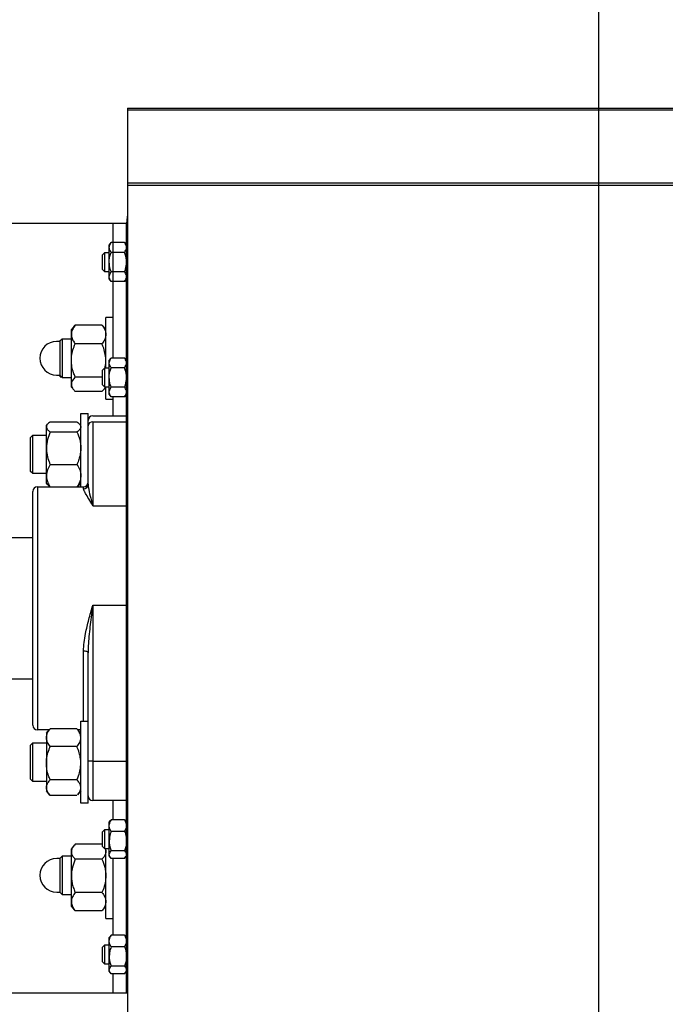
# Model space of a CAD drawing. Header units: inches. Extents: x 170 to 312, y 215 to 248.
# Tile 380 of 387: x 275.452 to 275.977, y 243.736 to 244.536. Entities that reach past the tile are written whole.
import ezdxf

# ---------------------------------------------------------------- set-up
doc = ezdxf.new("R2010")
doc.units = ezdxf.units.IN
doc.header["$LTSCALE"] = 0.25
doc.header["$MEASUREMENT"] = 0
doc.layers.add('ANNOTATIONS', color=1, linetype='Continuous')
doc.layers.add('STANDARD MOTOR LH', color=7, linetype='Continuous')
doc.styles.add('ARIAL', font='arial.ttf', dxfattribs={"height": 0.09375})
doc.dimstyles.new('STANDARD$0', dxfattribs={"dimtxt": 0.09375, "dimasz": 0.09375, "dimexe": 0.03125, "dimexo": 0.046875, "dimgap": 0.09, "dimtad": 0, "dimtih": 1, "dimtoh": 1, "dimdec": 4, "dimzin": 0, "dimdsep": 46, "dimtxsty": 'ARIAL', "dimcen": 0.09, "dimadec": 0, "dimazin": 0, "dimtfac": 1, "dimtdec": 4, "dimtofl": 0, "dimtmove": 0, "dimatfit": 1, "dimfxl": 1, "dimtolj": 1, "dimtzin": 0, "dimarcsym": 0})

# ---------------------------------------------------------------- blocks, each defined once
blk = doc.blocks.new('*D175')
at = {"layer": 'ANNOTATIONS', "color": 0, "lineweight": -2, "transparency": 16777216}
for p, q in [((275.13652, 244.13929), (275.13652, 244.8908)), ((275.92282, 243.29252), (275.92282, 244.8908)), ((275.23027, 244.85955), (275.23972, 244.85955)), ((275.82907, 244.85955), (275.80994, 244.85955))]:
    blk.add_line(p, q, dxfattribs=at)
at = {"layer": 'ANNOTATIONS', "color": 0, "transparency": 16777216}
for points in [[(275.23027, 244.87517), (275.23027, 244.84392), (275.13652, 244.85955)], [(275.82907, 244.87517), (275.82907, 244.84392), (275.92282, 244.85955)]]:
    blk.add_solid(points, dxfattribs=at)
at = {"layer": 'defpoints', "color": 0, "transparency": 16777216}
for p in [(275.13652, 244.85955), (275.13652, 244.09242), (275.92282, 243.24564)]:
    blk.add_point(p, dxfattribs=at)
at = {"layer": 'ANNOTATIONS', "color": 0, "transparency": 16777216, "insert": (275.52483, 244.85955), "char_height": 0.09375, "attachment_point": 5, "style": 'ARIAL'}
blk.add_mtext('\\A1;17 3/8"', dxfattribs=at)
blk = doc.blocks.new('*D176')
at = {"layer": 'ANNOTATIONS', "color": 0, "lineweight": -2, "transparency": 16777216}
for p, q in [((275.02177, 244.68225), (275.02177, 245.24248)), ((275.92282, 243.29252), (275.92282, 245.24248)), ((275.11552, 245.21123), (275.33005, 245.21123)), ((275.82907, 245.21123), (275.69225, 245.21123))]:
    blk.add_line(p, q, dxfattribs=at)
at = {"layer": 'ANNOTATIONS', "color": 0, "transparency": 16777216}
for points in [[(275.11552, 245.22686), (275.11552, 245.19561), (275.02177, 245.21123)], [(275.82907, 245.22686), (275.82907, 245.19561), (275.92282, 245.21123)]]:
    blk.add_solid(points, dxfattribs=at)
at = {"layer": 'defpoints', "color": 0, "transparency": 16777216}
for p in [(275.02177, 245.21123), (275.02177, 244.63538), (275.92282, 243.24564)]:
    blk.add_point(p, dxfattribs=at)
at = {"layer": 'ANNOTATIONS', "color": 0, "transparency": 16777216, "insert": (275.51115, 245.21123), "char_height": 0.09375, "attachment_point": 5, "style": 'ARIAL'}
blk.add_mtext('\\A1;20"', dxfattribs=at)

msp = doc.modelspace()

# ---------------------------------------------------------------- linework, layer by layer
at = {"layer": 'STANDARD MOTOR LH'}
for p, q in [((275.53963, 244.46439), (281.30526, 244.46439)), ((275.53963, 244.46439), (275.53963, 243.71292)), ((281.30526, 244.46279), (275.53963, 244.46279)), ((281.30526, 244.40337), (275.53963, 244.40337)), ((275.53963, 244.40189), (281.30526, 244.40189)), ((275.53963, 244.37064), (275.3151, 244.37064)), ((275.52794, 244.26143), (275.52794, 244.37064)), ((275.53888, 243.74564), (275.53888, 244.37064)), ((275.52476, 244.35306), (275.52632, 244.35518)), ((275.53732, 244.35518), (275.52632, 244.35518)), ((275.53732, 244.35518), (275.53888, 244.35306)), ((275.51935, 244.34534), (275.52121, 244.3472)), ((275.52121, 244.3472), (275.52476, 244.3472)), ((275.52121, 244.33158), (275.52121, 244.3472)), ((275.52476, 244.32572), (275.52476, 244.35306)), ((275.53732, 244.34728), (275.52632, 244.34728)), ((275.51935, 244.33344), (275.51935, 244.34534)), ((275.52121, 244.33158), (275.51935, 244.33344)), ((275.52476, 244.33158), (275.52121, 244.33158)), ((275.53732, 244.3315), (275.52632, 244.3315)), ((275.52632, 244.3236), (275.52476, 244.32572)), ((275.53732, 244.3236), (275.52632, 244.3236)), ((275.53888, 244.32572), (275.53732, 244.3236)), ((275.52794, 244.29445), (275.52201, 244.29445)), ((275.52201, 244.25345), (275.52201, 244.29445)), ((275.49621, 244.28726), (275.49401, 244.2847)), ((275.49401, 244.23783), (275.49401, 244.2847)), ((275.51888, 244.28825), (275.49713, 244.28825)), ((275.52201, 244.2847), (275.5198, 244.28726)), ((275.48457, 244.27494), (275.48205, 244.27494)), ((275.48643, 244.27689), (275.48457, 244.27503)), ((275.48457, 244.27503), (275.48457, 244.2475)), ((275.49401, 244.27689), (275.48643, 244.27689)), ((275.48643, 244.27689), (275.48643, 244.24564)), ((275.51888, 244.27296), (275.49713, 244.27296)), ((275.52476, 244.25931), (275.52632, 244.26143)), ((275.52476, 244.23197), (275.52476, 244.25931)), ((275.53732, 244.26143), (275.52632, 244.26143)), ((275.53732, 244.26143), (275.53888, 244.25931)), ((275.51935, 244.25159), (275.52121, 244.25345)), ((275.51935, 244.23969), (275.51935, 244.25159)), ((275.52121, 244.25345), (275.52476, 244.25345)), ((275.52121, 244.23783), (275.52121, 244.25345)), ((275.53732, 244.25353), (275.52632, 244.25353)), ((275.48205, 244.24759), (275.48457, 244.24759)), ((275.48568, 244.24564), (275.48382, 244.2475)), ((275.48457, 244.2475), (275.48643, 244.24564)), ((275.48643, 244.24564), (275.49401, 244.24564)), ((275.51935, 244.24598), (275.49713, 244.24598)), ((275.49401, 244.23783), (275.49621, 244.23527)), ((275.52121, 244.23783), (275.51935, 244.23969)), ((275.5198, 244.23527), (275.52201, 244.23783)), ((275.52476, 244.23783), (275.52121, 244.23783)), ((275.52201, 244.22808), (275.52201, 244.23783)), ((275.53732, 244.23775), (275.52632, 244.23775)), ((275.51888, 244.23428), (275.49713, 244.23428)), ((275.52201, 244.22808), (275.52794, 244.22808)), ((275.52632, 244.22985), (275.52476, 244.23197)), ((275.53732, 244.22985), (275.52632, 244.22985)), ((275.52794, 244.21439), (275.52794, 244.22985)), ((275.53888, 244.23197), (275.53732, 244.22985)), ((275.50169, 244.21633), (275.50763, 244.21633)), ((275.50169, 244.15689), (275.50169, 244.21633)), ((275.50763, 244.15894), (275.50763, 244.21633)), ((275.51138, 244.21439), (275.53888, 244.21439)), ((275.47369, 244.20658), (275.47467, 244.20772)), ((275.47369, 244.1597), (275.47369, 244.20658)), ((275.47682, 244.20956), (275.49857, 244.20956)), ((275.50071, 244.20772), (275.50169, 244.20658)), ((275.51138, 244.2095), (275.51138, 244.14143)), ((275.51138, 244.2095), (275.53888, 244.2095)), ((275.46076, 244.19691), (275.46262, 244.19877)), ((275.46076, 244.16938), (275.46076, 244.19691)), ((275.46262, 244.19877), (275.47369, 244.19877)), ((275.46262, 244.16752), (275.46262, 244.19877)), ((275.47682, 244.20142), (275.49857, 244.20142)), ((275.47682, 244.175), (275.49857, 244.175)), ((275.46262, 244.16752), (275.46076, 244.16938)), ((275.47369, 244.16752), (275.46262, 244.16752)), ((275.46638, 244.15689), (275.50388, 244.15689)), ((275.46638, 244.15689), (275.46638, 243.95939)), ((275.47467, 244.15857), (275.47369, 244.1597)), ((275.50169, 244.1597), (275.50071, 244.15857)), ((275.50388, 244.15526), (275.50388, 244.15689)), ((275.46263, 243.96314), (275.46263, 244.15314)), ((275.51138, 244.14143), (275.53888, 244.14143)), ((275.44326, 244.11576), (275.46263, 244.11576)), ((275.53963, 244.12064), (275.53888, 244.12064)), ((275.53888, 244.0972), (275.53963, 244.0972)), ((275.51138, 244.06058), (275.53888, 244.06058)), ((275.51138, 244.06058), (275.51138, 243.90189)), ((275.50388, 243.96633), (275.50388, 244.02333)), ((275.50763, 243.89995), (275.50763, 244.02201)), ((275.53963, 244.01908), (275.53888, 244.01908)), ((275.46263, 244.00052), (275.44326, 244.00052)), ((275.53963, 243.99564), (275.53888, 243.99564)), ((275.50169, 243.96633), (275.50763, 243.96633)), ((275.50169, 243.89995), (275.50169, 243.96633)), ((275.47612, 243.95939), (275.46638, 243.95939)), ((275.47369, 243.95658), (275.47636, 243.95967)), ((275.47369, 243.95658), (275.47369, 243.9097)), ((275.47682, 243.96018), (275.47641, 243.95963)), ((275.49857, 243.96018), (275.47682, 243.96018)), ((275.49857, 243.96018), (275.49898, 243.95963)), ((275.49903, 243.95967), (275.50169, 243.95658)), ((275.50169, 243.95939), (275.49927, 243.95939)), ((275.46076, 243.94691), (275.46262, 243.94877)), ((275.46076, 243.91938), (275.46076, 243.94691)), ((275.46262, 243.94877), (275.47369, 243.94877)), ((275.46262, 243.91752), (275.46262, 243.94877)), ((275.49857, 243.94574), (275.47682, 243.94574)), ((275.51138, 243.93391), (275.53888, 243.93391)), ((275.46262, 243.91752), (275.46076, 243.91938)), ((275.47369, 243.91752), (275.46262, 243.91752)), ((275.49857, 243.9187), (275.47682, 243.9187)), ((275.47636, 243.90661), (275.47369, 243.9097)), ((275.50169, 243.9097), (275.49903, 243.90661)), ((275.49857, 243.9061), (275.47682, 243.9061)), ((275.50763, 243.89995), (275.50169, 243.89995)), ((275.53888, 243.90189), (275.51138, 243.90189)), ((275.52794, 243.88643), (275.52794, 243.90189)), ((275.52476, 243.88431), (275.52573, 243.88564)), ((275.52476, 243.85697), (275.52476, 243.88431)), ((275.52632, 243.88632), (275.52589, 243.88552)), ((275.53732, 243.88632), (275.52632, 243.88632)), ((275.53732, 243.88632), (275.53775, 243.88552)), ((275.5379, 243.88564), (275.53888, 243.88431)), ((275.51935, 243.87659), (275.52121, 243.87845)), ((275.51935, 243.86469), (275.51935, 243.87659)), ((275.52121, 243.87845), (275.52476, 243.87845)), ((275.52121, 243.86283), (275.52121, 243.87845)), ((275.53732, 243.87686), (275.52632, 243.87686)), ((275.53888, 243.88236), (275.53963, 243.88236)), ((275.53888, 243.87845), (275.53963, 243.87845)), ((275.51935, 243.86641), (275.49713, 243.86641)), ((275.49642, 243.86563), (275.49401, 243.86283)), ((275.49401, 243.81595), (275.49401, 243.86283)), ((275.52121, 243.86283), (275.51935, 243.86469)), ((275.52476, 243.86283), (275.52121, 243.86283)), ((275.52201, 243.8062), (275.52201, 243.86283)), ((275.53732, 243.86118), (275.52632, 243.86118)), ((275.53963, 243.86283), (275.53888, 243.86283)), ((275.53963, 243.85892), (275.53888, 243.85892)), ((275.48463, 243.85486), (275.48211, 243.85486)), ((275.48649, 243.85681), (275.48463, 243.85495)), ((275.48463, 243.85495), (275.48463, 243.82742)), ((275.48649, 243.85681), (275.48649, 243.82556)), ((275.49406, 243.85681), (275.48649, 243.85681)), ((275.51888, 243.85425), (275.49713, 243.85425)), ((275.52573, 243.85564), (275.52476, 243.85697)), ((275.53732, 243.85497), (275.52632, 243.85497)), ((275.52794, 243.79268), (275.52794, 243.85485)), ((275.53888, 243.85697), (275.5379, 243.85564)), ((275.48211, 243.82752), (275.48463, 243.82752)), ((275.48463, 243.82742), (275.48649, 243.82556)), ((275.51888, 243.82723), (275.49713, 243.82723)), ((275.48649, 243.82556), (275.49406, 243.82556)), ((275.49401, 243.81595), (275.49642, 243.81316)), ((275.49638, 243.81322), (275.49713, 243.81237)), ((275.51888, 243.81237), (275.49713, 243.81237)), ((275.51963, 243.81322), (275.51888, 243.81237)), ((275.51959, 243.81316), (275.52201, 243.81595)), ((275.52201, 243.8062), (275.52794, 243.8062)), ((275.52476, 243.79056), (275.52573, 243.79189)), ((275.52476, 243.76322), (275.52476, 243.79056)), ((275.52632, 243.79257), (275.52589, 243.79177)), ((275.53732, 243.79257), (275.52632, 243.79257)), ((275.53732, 243.79257), (275.53775, 243.79177)), ((275.5379, 243.79189), (275.53888, 243.79056)), ((275.51935, 243.78284), (275.52121, 243.7847)), ((275.51935, 243.77094), (275.51935, 243.78284)), ((275.52121, 243.7847), (275.52476, 243.7847)), ((275.52121, 243.76908), (275.52121, 243.7847)), ((275.53732, 243.78311), (275.52632, 243.78311)), ((275.52121, 243.76908), (275.51935, 243.77094)), ((275.52476, 243.76908), (275.52121, 243.76908)), ((275.52573, 243.76189), (275.52476, 243.76322)), ((275.53732, 243.76743), (275.52632, 243.76743)), ((275.53888, 243.76322), (275.5379, 243.76189)), ((275.53732, 243.76122), (275.52632, 243.76122)), ((275.52794, 243.74564), (275.52794, 243.7611)), ((275.33971, 243.74564), (275.53963, 243.74564))]:
    msp.add_line(p, q, dxfattribs=at)
at = {"layer": 'STANDARD MOTOR LH', "flags": 128}
for points in [[(275.53963, 244.37745), (275.53936, 244.37607), (275.53888, 244.37064)], [(275.50763, 244.02201), (275.50756, 244.02227), (275.50735, 244.02252), (275.507, 244.02274), (275.50653, 244.02294), (275.50596, 244.02311), (275.50532, 244.02323), (275.50461, 244.02331), (275.50388, 244.02333)]]:
    msp.add_lwpolyline(points, dxfattribs=at)
at = {"layer": 'STANDARD MOTOR LH'}
for centre, radius, start, end in [((275.48205, 244.26127), 0.01367, 90, 270), ((275.51138, 244.21064), 0.00375, 90, 180), ((275.51111, 244.20601), 0.00349, 85.55901, 174.73256), ((275.46638, 244.15314), 0.00375, 90, 180), ((275.50388, 244.16064), 0.00375, 270, 0), ((275.50391, 244.15898), 0.00372, 269.52577, 359.51779), ((275.46638, 243.96314), 0.00375, 180, 270), ((275.51044, 243.89585), 0.03807, 88.58994, 94.23705), ((275.51138, 243.90564), 0.00375, 180, 270), ((275.48211, 243.84119), 0.01367, 90, 270)]:
    msp.add_arc(centre, radius, start, end, dxfattribs=at)
for points, knots in [([(275.52476, 244.35123), (275.525, 244.35241), (275.52528, 244.35375), (275.5262, 244.35502), (275.52632, 244.35518)], [0, 0, 0, 0, 0.8722285, 1, 1, 1, 1]), ([(275.53888, 244.35123), (275.53864, 244.35241), (275.53835, 244.35375), (275.53744, 244.35502), (275.53732, 244.35518)], [0, 0, 0, 0, 0.8722285, 1, 1, 1, 1]), ([(275.52632, 244.34728), (275.52558, 244.3485), (275.52478, 244.3498), (275.52476, 244.35114), (275.52476, 244.35123)], [0, 0, 0, 0, 0.932064, 1, 1, 1, 1]), ([(275.52476, 244.33939), (275.52477, 244.3399), (275.52483, 244.3426), (275.52565, 244.34519), (275.52632, 244.34728)], [0, 0, 0, 0, 0.189664, 1, 1, 1, 1]), ([(275.53732, 244.34728), (275.53806, 244.3485), (275.53886, 244.3498), (275.53888, 244.35114), (275.53888, 244.35123)], [0, 0, 0, 0, 0.932064, 1, 1, 1, 1]), ([(275.53888, 244.33939), (275.53887, 244.3399), (275.53881, 244.3426), (275.53798, 244.34519), (275.53732, 244.34728)], [0, 0, 0, 0, 0.189664, 1, 1, 1, 1]), ([(275.52632, 244.3315), (275.52608, 244.33216), (275.52518, 244.3347), (275.52493, 244.3374), (275.52476, 244.33939)], [0, 0, 0, 0, 0.2620915, 1, 1, 1, 1]), ([(275.53732, 244.3315), (275.53756, 244.33216), (275.53846, 244.3347), (275.5387, 244.3374), (275.53888, 244.33939)], [0, 0, 0, 0, 0.2620915, 1, 1, 1, 1]), ([(275.52476, 244.32755), (275.525, 244.32873), (275.52528, 244.33007), (275.5262, 244.33134), (275.52632, 244.3315)], [0, 0, 0, 0, 0.872228, 1, 1, 1, 1]), ([(275.53888, 244.32755), (275.53864, 244.32873), (275.53835, 244.33007), (275.53744, 244.33134), (275.53732, 244.3315)], [0, 0, 0, 0, 0.872228, 1, 1, 1, 1]), ([(275.52632, 244.3236), (275.52558, 244.32482), (275.52478, 244.32612), (275.52476, 244.32746), (275.52476, 244.32755)], [0, 0, 0, 0, 0.9320645, 1, 1, 1, 1]), ([(275.53732, 244.3236), (275.53806, 244.32482), (275.53886, 244.32612), (275.53888, 244.32746), (275.53888, 244.32755)], [0, 0, 0, 0, 0.9320645, 1, 1, 1, 1]), ([(275.49713, 244.28825), (275.49631, 244.28706), (275.49464, 244.28464), (275.49401, 244.282), (275.49401, 244.28064), (275.49401, 244.28061)], [0, 0, 0, 0, 0.4843404, 0.9863256, 1, 1, 1, 1]), ([(275.49621, 244.28726), (275.49622, 244.28726), (275.49634, 244.28744), (275.49667, 244.28777), (275.49698, 244.28809), (275.49713, 244.28825)], [0, 0, 0, 0, 0.02656, 0.51313, 1, 1, 1, 1]), ([(275.51888, 244.28825), (275.5197, 244.28706), (275.52137, 244.28464), (275.522, 244.282), (275.52201, 244.28064), (275.52201, 244.28061)], [0, 0, 0, 0, 0.48434, 0.986326, 1, 1, 1, 1]), ([(275.5198, 244.28726), (275.5198, 244.28726), (275.51957, 244.28761), (275.51922, 244.28793), (275.51888, 244.28825)], [0, 0, 0, 0, 0.0262912, 1, 1, 1, 1]), ([(275.49401, 244.28061), (275.49413, 244.27954), (275.49437, 244.27736), (275.49577, 244.27482), (275.49682, 244.27338), (275.49713, 244.27296)], [0, 0, 0, 0, 0.4062922, 0.8272698, 1, 1, 1, 1]), ([(275.52201, 244.28061), (275.52189, 244.27954), (275.52165, 244.27736), (275.52024, 244.27482), (275.51919, 244.27338), (275.51888, 244.27296)], [0, 0, 0, 0, 0.406292, 0.82727, 1, 1, 1, 1]), ([(275.49401, 244.25947), (275.49401, 244.25978), (275.49403, 244.2618), (275.49454, 244.26557), (275.49579, 244.26974), (275.4968, 244.27216), (275.49713, 244.27296)], [0, 0, 0, 0, 0.066532, 0.435283, 0.814551, 1, 1, 1, 1]), ([(275.52201, 244.25947), (275.522, 244.25978), (275.52198, 244.2618), (275.52147, 244.26557), (275.52022, 244.26974), (275.51921, 244.27216), (275.51888, 244.27296)], [0, 0, 0, 0, 0.066532, 0.435283, 0.814551, 1, 1, 1, 1]), ([(275.49713, 244.24598), (275.49667, 244.24712), (275.49557, 244.24982), (275.4943, 244.25433), (275.49411, 244.25774), (275.49401, 244.25947)], [0, 0, 0, 0, 0.26546, 0.628076, 1, 1, 1, 1]), ([(275.52129, 244.25345), (275.52137, 244.25374), (275.52192, 244.25569), (275.52196, 244.25773), (275.52201, 244.25947)], [0, 0, 0, 0, 0.14599, 1, 1, 1, 1]), ([(275.52476, 244.25748), (275.525, 244.25866), (275.52528, 244.26), (275.5262, 244.26127), (275.52632, 244.26143)], [0, 0, 0, 0, 0.8722285, 1, 1, 1, 1]), ([(275.53888, 244.25748), (275.53864, 244.25866), (275.53835, 244.26), (275.53744, 244.26127), (275.53732, 244.26143)], [0, 0, 0, 0, 0.8722285, 1, 1, 1, 1]), ([(275.52632, 244.25353), (275.52558, 244.25475), (275.52478, 244.25605), (275.52476, 244.25739), (275.52476, 244.25748)], [0, 0, 0, 0, 0.932064, 1, 1, 1, 1]), ([(275.52476, 244.24564), (275.52477, 244.24615), (275.52483, 244.24885), (275.52565, 244.25144), (275.52632, 244.25353)], [0, 0, 0, 0, 0.189664, 1, 1, 1, 1]), ([(275.53732, 244.25353), (275.53806, 244.25475), (275.53886, 244.25605), (275.53888, 244.25739), (275.53888, 244.25748)], [0, 0, 0, 0, 0.932064, 1, 1, 1, 1]), ([(275.53888, 244.24564), (275.53887, 244.24615), (275.53881, 244.24885), (275.53798, 244.25144), (275.53732, 244.25353)], [0, 0, 0, 0, 0.189664, 1, 1, 1, 1]), ([(275.49713, 244.24598), (275.49631, 244.24507), (275.49464, 244.24322), (275.49401, 244.24119), (275.49401, 244.24016), (275.49401, 244.24013)], [0, 0, 0, 0, 0.48434, 0.986326, 1, 1, 1, 1]), ([(275.52632, 244.23775), (275.52608, 244.23841), (275.52518, 244.24095), (275.52493, 244.24365), (275.52476, 244.24564)], [0, 0, 0, 0, 0.2620915, 1, 1, 1, 1]), ([(275.53732, 244.23775), (275.53756, 244.23841), (275.53846, 244.24095), (275.5387, 244.24365), (275.53888, 244.24564)], [0, 0, 0, 0, 0.2620915, 1, 1, 1, 1]), ([(275.49401, 244.24013), (275.49413, 244.23931), (275.49437, 244.23764), (275.49577, 244.23571), (275.49682, 244.2346), (275.49713, 244.23428)], [0, 0, 0, 0, 0.406292, 0.82727, 1, 1, 1, 1]), ([(275.52146, 244.23783), (275.52145, 244.23778), (275.52125, 244.23689), (275.52022, 244.23571), (275.51918, 244.2346), (275.51888, 244.23428)], [0, 0, 0, 0, 0.0374826, 0.7199702, 1, 1, 1, 1]), ([(275.52476, 244.2338), (275.525, 244.23498), (275.52528, 244.23632), (275.5262, 244.23759), (275.52632, 244.23775)], [0, 0, 0, 0, 0.872228, 1, 1, 1, 1]), ([(275.53888, 244.2338), (275.53864, 244.23498), (275.53835, 244.23632), (275.53744, 244.23759), (275.53732, 244.23775)], [0, 0, 0, 0, 0.872228, 1, 1, 1, 1]), ([(275.52632, 244.22985), (275.52558, 244.23107), (275.52478, 244.23237), (275.52476, 244.23371), (275.52476, 244.2338)], [0, 0, 0, 0, 0.9320645, 1, 1, 1, 1]), ([(275.53732, 244.22985), (275.53806, 244.23107), (275.53886, 244.23237), (275.53888, 244.23371), (275.53888, 244.2338)], [0, 0, 0, 0, 0.9320645, 1, 1, 1, 1]), ([(275.47682, 244.20956), (275.47635, 244.20922), (275.47526, 244.2084), (275.47399, 244.20704), (275.47379, 244.20601), (275.47369, 244.20549)], [0, 0, 0, 0, 0.26546, 0.628076, 1, 1, 1, 1]), ([(275.47369, 244.20549), (275.4737, 244.2054), (275.47372, 244.20479), (275.47423, 244.20365), (275.47548, 244.20239), (275.47649, 244.20166), (275.47682, 244.20142)], [0, 0, 0, 0, 0.066532, 0.435283, 0.814551, 1, 1, 1, 1]), ([(275.49857, 244.20956), (275.49903, 244.20922), (275.50013, 244.2084), (275.5014, 244.20704), (275.50159, 244.20601), (275.50169, 244.20549)], [0, 0, 0, 0, 0.26546, 0.628076, 1, 1, 1, 1]), ([(275.50169, 244.20549), (275.50169, 244.2054), (275.50167, 244.20479), (275.50116, 244.20365), (275.49991, 244.20239), (275.4989, 244.20166), (275.49857, 244.20142)], [0, 0, 0, 0, 0.0665323, 0.4352826, 0.8145508, 1, 1, 1, 1]), ([(275.47682, 244.20142), (275.476, 244.19937), (275.47433, 244.19518), (275.4737, 244.19062), (275.47369, 244.18827), (275.47369, 244.18821)], [0, 0, 0, 0, 0.4843404, 0.9863256, 1, 1, 1, 1]), ([(275.49857, 244.20142), (275.49939, 244.19937), (275.50106, 244.19518), (275.50169, 244.19062), (275.50169, 244.18827), (275.50169, 244.18821)], [0, 0, 0, 0, 0.48434, 0.986326, 1, 1, 1, 1]), ([(275.47369, 244.18821), (275.47381, 244.18636), (275.47405, 244.1826), (275.47546, 244.17822), (275.47651, 244.17573), (275.47682, 244.175)], [0, 0, 0, 0, 0.406292, 0.82727, 1, 1, 1, 1]), ([(275.50169, 244.18821), (275.50165, 244.18698), (275.50157, 244.18513), (275.50114, 244.18271), (275.50055, 244.18024), (275.49982, 244.17804), (275.49904, 244.17609), (275.49873, 244.17536), (275.49857, 244.175)], [0, 0, 0, 0, 0.269885, 0.40643, 0.539769, 0.827388, 0.913668, 1, 1, 1, 1]), ([(275.47682, 244.175), (275.476, 244.17358), (275.47433, 244.17068), (275.4737, 244.16752), (275.47369, 244.1659), (275.47369, 244.16586)], [0, 0, 0, 0, 0.48434, 0.986326, 1, 1, 1, 1]), ([(275.49857, 244.175), (275.49939, 244.17358), (275.50106, 244.17068), (275.50169, 244.16752), (275.50169, 244.1659), (275.50169, 244.16586)], [0, 0, 0, 0, 0.48434, 0.986326, 1, 1, 1, 1]), ([(275.47369, 244.16586), (275.47381, 244.16458), (275.47405, 244.16197), (275.47546, 244.15895), (275.47651, 244.15722), (275.47682, 244.15672)], [0, 0, 0, 0, 0.406292, 0.82727, 1, 1, 1, 1]), ([(275.50169, 244.16586), (275.50157, 244.16458), (275.50133, 244.16197), (275.49993, 244.15895), (275.49888, 244.15722), (275.49857, 244.15672)], [0, 0, 0, 0, 0.406292, 0.82727, 1, 1, 1, 1]), ([(275.47472, 244.1586), (275.47506, 244.15821), (275.47563, 244.15757), (275.47648, 244.15696), (275.47682, 244.15672)], [0, 0, 0, 0, 0.606737, 1, 1, 1, 1]), ([(275.50066, 244.1586), (275.50032, 244.15821), (275.49976, 244.15757), (275.49891, 244.15696), (275.49857, 244.15672)], [0, 0, 0, 0, 0.606737, 1, 1, 1, 1]), ([(275.51138, 244.14143), (275.51137, 244.14145), (275.5103, 244.1435), (275.50815, 244.14724), (275.50574, 244.1511), (275.5042, 244.15373), (275.50399, 244.15474), (275.50388, 244.15526)], [0, 0, 0, 0, 0.002539, 0.306039, 0.613757, 0.80561, 1, 1, 1, 1]), ([(275.50763, 244.15894), (275.50769, 244.15801), (275.50787, 244.15515), (275.50929, 244.14949), (275.51067, 244.14426), (275.51138, 244.14145), (275.51138, 244.14143)], [0, 0, 0, 0, 0.192803, 0.593487, 0.997416, 1, 1, 1, 1]), ([(275.50388, 244.02333), (275.50399, 244.02567), (275.5042, 244.03039), (275.50572, 244.03896), (275.50813, 244.04901), (275.51029, 244.05668), (275.51137, 244.06055), (275.51138, 244.06058)], [0, 0, 0, 0, 0.191567, 0.386244, 0.689533, 0.997461, 1, 1, 1, 1]), ([(275.51138, 244.06058), (275.51138, 244.06054), (275.51068, 244.05536), (275.50929, 244.04497), (275.50787, 244.03212), (275.50769, 244.02448), (275.50763, 244.02201)], [0, 0, 0, 0, 0.002584, 0.403528, 0.807197, 1, 1, 1, 1]), ([(275.47369, 243.95296), (275.47374, 243.95363), (275.47382, 243.95465), (275.47425, 243.95597), (275.47484, 243.95732), (275.47557, 243.95852), (275.47635, 243.95959), (275.47666, 243.95999), (275.47682, 243.96018)], [0, 0, 0, 0, 0.269885, 0.40643, 0.539769, 0.827388, 0.913668, 1, 1, 1, 1]), ([(275.50169, 243.95296), (275.50157, 243.95397), (275.50133, 243.95603), (275.49993, 243.95842), (275.49888, 243.95979), (275.49857, 243.96018)], [0, 0, 0, 0, 0.406292, 0.82727, 1, 1, 1, 1]), ([(275.47682, 243.94574), (275.476, 243.94686), (275.47433, 243.94915), (275.4737, 243.95165), (275.47369, 243.95293), (275.47369, 243.95296)], [0, 0, 0, 0, 0.48434, 0.986326, 1, 1, 1, 1]), ([(275.49857, 243.94574), (275.49939, 243.94686), (275.50106, 243.94915), (275.50169, 243.95165), (275.50169, 243.95293), (275.50169, 243.95296)], [0, 0, 0, 0, 0.4843404, 0.9863256, 1, 1, 1, 1]), ([(275.47369, 243.93222), (275.4737, 243.93253), (275.47372, 243.93456), (275.47423, 243.93834), (275.47548, 243.94252), (275.47649, 243.94494), (275.47682, 243.94574)], [0, 0, 0, 0, 0.066532, 0.435283, 0.814551, 1, 1, 1, 1]), ([(275.50169, 243.93222), (275.50169, 243.93253), (275.50167, 243.93456), (275.50116, 243.93834), (275.49991, 243.94252), (275.4989, 243.94494), (275.49857, 243.94574)], [0, 0, 0, 0, 0.066532, 0.435283, 0.814551, 1, 1, 1, 1]), ([(275.47682, 243.9187), (275.47635, 243.91984), (275.47526, 243.92255), (275.47399, 243.92707), (275.47379, 243.93049), (275.47369, 243.93222)], [0, 0, 0, 0, 0.26546, 0.628076, 1, 1, 1, 1]), ([(275.49857, 243.9187), (275.49903, 243.91984), (275.50013, 243.92255), (275.5014, 243.92707), (275.50159, 243.93049), (275.50169, 243.93222)], [0, 0, 0, 0, 0.26546, 0.628076, 1, 1, 1, 1]), ([(275.47369, 243.9124), (275.47381, 243.91328), (275.47405, 243.91508), (275.47546, 243.91716), (275.47651, 243.91835), (275.47682, 243.9187)], [0, 0, 0, 0, 0.406292, 0.82727, 1, 1, 1, 1]), ([(275.50169, 243.9124), (275.50157, 243.91328), (275.50133, 243.91508), (275.49993, 243.91716), (275.49888, 243.91835), (275.49857, 243.9187)], [0, 0, 0, 0, 0.406292, 0.82727, 1, 1, 1, 1]), ([(275.47682, 243.9061), (275.476, 243.90708), (275.47433, 243.90907), (275.4737, 243.91125), (275.47369, 243.91237), (275.47369, 243.9124)], [0, 0, 0, 0, 0.48434, 0.986326, 1, 1, 1, 1]), ([(275.49898, 243.90666), (275.49964, 243.90745), (275.50115, 243.90927), (275.50169, 243.91125), (275.50169, 243.91237), (275.50169, 243.9124)], [0, 0, 0, 0, 0.4328987, 0.9849615, 1, 1, 1, 1]), ([(275.52476, 243.88159), (275.525, 243.883), (275.52528, 243.88461), (275.5262, 243.88612), (275.52632, 243.88632)], [0, 0, 0, 0, 0.872228, 1, 1, 1, 1]), ([(275.53888, 243.88159), (275.53864, 243.883), (275.53835, 243.88461), (275.53744, 243.88612), (275.53732, 243.88632)], [0, 0, 0, 0, 0.8722285, 1, 1, 1, 1]), ([(275.52632, 243.87686), (275.52558, 243.87831), (275.52478, 243.87987), (275.52476, 243.88148), (275.52476, 243.88159)], [0, 0, 0, 0, 0.932064, 1, 1, 1, 1]), ([(275.52632, 243.87686), (275.52608, 243.8762), (275.52518, 243.87368), (275.52493, 243.871), (275.52476, 243.86902)], [0, 0, 0, 0, 0.2620915, 1, 1, 1, 1]), ([(275.53732, 243.87686), (275.53806, 243.87831), (275.53886, 243.87987), (275.53888, 243.88148), (275.53888, 243.88159)], [0, 0, 0, 0, 0.9320645, 1, 1, 1, 1]), ([(275.53732, 243.87686), (275.53756, 243.8762), (275.53846, 243.87368), (275.5387, 243.871), (275.53888, 243.86902)], [0, 0, 0, 0, 0.262092, 1, 1, 1, 1]), ([(275.49713, 243.86641), (275.49667, 243.86589), (275.49557, 243.86468), (275.4943, 243.86265), (275.49411, 243.86111), (275.49401, 243.86033)], [0, 0, 0, 0, 0.26546, 0.628076, 1, 1, 1, 1]), ([(275.52476, 243.86902), (275.52477, 243.86851), (275.52483, 243.86584), (275.52565, 243.86327), (275.52632, 243.86118)], [0, 0, 0, 0, 0.1896638, 1, 1, 1, 1]), ([(275.53888, 243.86902), (275.53887, 243.86851), (275.53881, 243.86584), (275.53798, 243.86327), (275.53732, 243.86118)], [0, 0, 0, 0, 0.189664, 1, 1, 1, 1]), ([(275.49401, 243.86033), (275.49401, 243.86019), (275.49403, 243.85928), (275.49454, 243.85758), (275.49579, 243.8557), (275.4968, 243.85461), (275.49713, 243.85425)], [0, 0, 0, 0, 0.066532, 0.435283, 0.814551, 1, 1, 1, 1]), ([(275.52201, 243.86033), (275.522, 243.86019), (275.52198, 243.85928), (275.52147, 243.85758), (275.52022, 243.8557), (275.51921, 243.85461), (275.51888, 243.85425)], [0, 0, 0, 0, 0.066532, 0.435283, 0.814551, 1, 1, 1, 1]), ([(275.52142, 243.86283), (275.52145, 243.86277), (275.52194, 243.86196), (275.52198, 243.86111), (275.52201, 243.86033)], [0, 0, 0, 0, 0.071738, 1, 1, 1, 1]), ([(275.52476, 243.85807), (275.525, 243.859), (275.52528, 243.86006), (275.5262, 243.86106), (275.52632, 243.86118)], [0, 0, 0, 0, 0.8722285, 1, 1, 1, 1]), ([(275.53888, 243.85807), (275.53864, 243.859), (275.53835, 243.86006), (275.53744, 243.86106), (275.53732, 243.86118)], [0, 0, 0, 0, 0.872228, 1, 1, 1, 1]), ([(275.49713, 243.85425), (275.49631, 243.85215), (275.49464, 243.84787), (275.49401, 243.8432), (275.49401, 243.8408), (275.49401, 243.84074)], [0, 0, 0, 0, 0.4843404, 0.9863256, 1, 1, 1, 1]), ([(275.51888, 243.85425), (275.5197, 243.85215), (275.52137, 243.84787), (275.522, 243.8432), (275.52201, 243.8408), (275.52201, 243.84074)], [0, 0, 0, 0, 0.4843404, 0.9863256, 1, 1, 1, 1]), ([(275.52632, 243.85497), (275.52558, 243.85592), (275.52478, 243.85694), (275.52476, 243.858), (275.52476, 243.85807)], [0, 0, 0, 0, 0.9320645, 1, 1, 1, 1]), ([(275.53732, 243.85497), (275.53806, 243.85592), (275.53886, 243.85694), (275.53888, 243.858), (275.53888, 243.85807)], [0, 0, 0, 0, 0.932064, 1, 1, 1, 1]), ([(275.49401, 243.84074), (275.49406, 243.83948), (275.49413, 243.83759), (275.49456, 243.83511), (275.49515, 243.83258), (275.49588, 243.83034), (275.49666, 243.82834), (275.49697, 243.8276), (275.49713, 243.82723)], [0, 0, 0, 0, 0.269885, 0.40643, 0.539769, 0.827388, 0.913668, 1, 1, 1, 1]), ([(275.52201, 243.84074), (275.52189, 243.83885), (275.52165, 243.835), (275.52024, 243.83052), (275.51919, 243.82797), (275.51888, 243.82723)], [0, 0, 0, 0, 0.4062922, 0.8272698, 1, 1, 1, 1]), ([(275.49713, 243.82723), (275.49631, 243.82607), (275.49464, 243.82372), (275.49401, 243.82115), (275.49401, 243.81984), (275.49401, 243.8198)], [0, 0, 0, 0, 0.4843404, 0.9863256, 1, 1, 1, 1]), ([(275.51888, 243.82723), (275.5197, 243.82607), (275.52137, 243.82372), (275.522, 243.82115), (275.52201, 243.81984), (275.52201, 243.8198)], [0, 0, 0, 0, 0.4843404, 0.9863256, 1, 1, 1, 1]), ([(275.49401, 243.8198), (275.49413, 243.81876), (275.49437, 243.81664), (275.49577, 243.81418), (275.49682, 243.81278), (275.49713, 243.81237)], [0, 0, 0, 0, 0.4062922, 0.8272698, 1, 1, 1, 1]), ([(275.52201, 243.8198), (275.52189, 243.81876), (275.52165, 243.81664), (275.52024, 243.81418), (275.51919, 243.81278), (275.51888, 243.81237)], [0, 0, 0, 0, 0.406292, 0.82727, 1, 1, 1, 1]), ([(275.52476, 243.78784), (275.525, 243.78925), (275.52528, 243.79086), (275.5262, 243.79237), (275.52632, 243.79257)], [0, 0, 0, 0, 0.872228, 1, 1, 1, 1]), ([(275.52632, 243.78311), (275.52558, 243.78456), (275.52478, 243.78612), (275.52476, 243.78773), (275.52476, 243.78784)], [0, 0, 0, 0, 0.932064, 1, 1, 1, 1]), ([(275.53888, 243.78784), (275.53864, 243.78925), (275.53835, 243.79086), (275.53744, 243.79237), (275.53732, 243.79257)], [0, 0, 0, 0, 0.8722285, 1, 1, 1, 1]), ([(275.53732, 243.78311), (275.53806, 243.78456), (275.53886, 243.78612), (275.53888, 243.78773), (275.53888, 243.78784)], [0, 0, 0, 0, 0.9320645, 1, 1, 1, 1]), ([(275.52632, 243.78311), (275.52608, 243.78245), (275.52518, 243.77993), (275.52493, 243.77725), (275.52476, 243.77527)], [0, 0, 0, 0, 0.262092, 1, 1, 1, 1]), ([(275.53732, 243.78311), (275.53756, 243.78245), (275.53846, 243.77993), (275.5387, 243.77725), (275.53888, 243.77527)], [0, 0, 0, 0, 0.262092, 1, 1, 1, 1]), ([(275.52476, 243.77527), (275.52477, 243.77476), (275.52483, 243.77209), (275.52565, 243.76952), (275.52632, 243.76743)], [0, 0, 0, 0, 0.1896638, 1, 1, 1, 1]), ([(275.53888, 243.77527), (275.53887, 243.77476), (275.53881, 243.77209), (275.53798, 243.76952), (275.53732, 243.76743)], [0, 0, 0, 0, 0.189664, 1, 1, 1, 1]), ([(275.52476, 243.76432), (275.525, 243.76525), (275.52528, 243.76631), (275.5262, 243.76731), (275.52632, 243.76743)], [0, 0, 0, 0, 0.8722285, 1, 1, 1, 1]), ([(275.52632, 243.76122), (275.52558, 243.76217), (275.52478, 243.76319), (275.52476, 243.76425), (275.52476, 243.76432)], [0, 0, 0, 0, 0.9320645, 1, 1, 1, 1]), ([(275.53888, 243.76432), (275.53864, 243.76525), (275.53835, 243.76631), (275.53744, 243.76731), (275.53732, 243.76743)], [0, 0, 0, 0, 0.872228, 1, 1, 1, 1]), ([(275.53732, 243.76122), (275.53806, 243.76217), (275.53886, 243.76319), (275.53888, 243.76425), (275.53888, 243.76432)], [0, 0, 0, 0, 0.932064, 1, 1, 1, 1])]:
    msp.add_open_spline(points, degree=3, knots=knots, dxfattribs=at)

# ---------------------------------------------------------------- dimensions: what is measured, and where the dimension line sits
at = {"layer": 'ANNOTATIONS'}
for base, p2, text, picture, middle in [((275.02177, 245.21123), (275.02177, 244.63538), '20"', '*D176', (275.51115, 245.21123)), ((275.13652, 244.85955), (275.13652, 244.09242), '17 3/8"', '*D175', (275.52483, 244.85955))]:
    dim = msp.add_linear_dim(base=base, p1=(275.92282, 243.24564), p2=p2, text=text, dimstyle='STANDARD$0', dxfattribs=at)
    dim.commit()
    dim.dimension.update_dxf_attribs({"geometry": picture, "text_midpoint": middle, "dimtype": 160})

doc.saveas('drawing.dxf')
